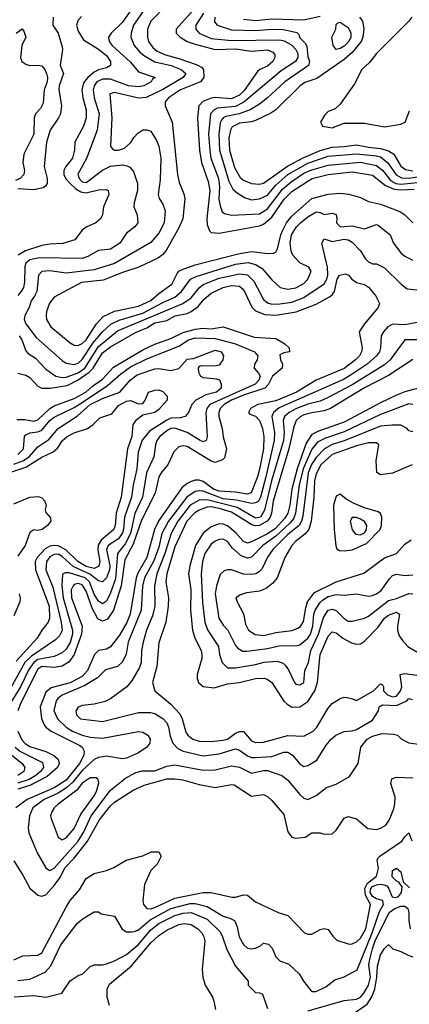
# Model space of a CAD drawing. Header units: inches. Extents: x 1793402 to 1900366, y 320852 to 470679.
# Tile 272 of 604: x 1836520 to 1838453, y 413915 to 418797. Entities that reach past the tile are written whole.
import ezdxf

# ---------------------------------------------------------------- set-up
doc = ezdxf.new("R2010")
doc.units = ezdxf.units.IN
doc.header["$MEASUREMENT"] = 0
doc.layers.add('B8431', color=7, linetype='Continuous')

msp = doc.modelspace()

# ---------------------------------------------------------------- linework, layer by layer
at = {"layer": 'B8431', "color": 4}
for points, elevation in [([(1837508.8, 418990), (1837295.5, 418750), (1837296.3, 418730), (1837316.3, 418710), (1837350.7, 418690), (1837390, 418675.2), (1837490, 418650.2), (1837590, 418653), (1837670, 418640.9), (1837750, 418648.5), (1837776.5, 418636.5), (1837784.9, 418624.9), (1837785.5, 418610), (1837774.9, 418590), (1837750, 418567.3), (1837710.4, 418549.6), (1837699.9, 418540.1), (1837633.2, 418446.8), (1837610, 418423.1), (1837570, 418405.3), (1837490, 418410.9), (1837470, 418408.4), (1837428.2, 418391.8), (1837408.7, 418370), (1837402.6, 418310), (1837411.5, 418150), (1837421.5, 418090), (1837454.8, 417994.8), (1837462.7, 417950), (1837448.7, 417810), (1837450, 417782), (1837460.7, 417750), (1837470, 417742), (1837510, 417738.4), (1837710, 417774.9), (1837730, 417783.7), (1837770, 417817.4), (1837832.1, 417907.9), (1837870, 417945.7), (1837950, 417997.4), (1837970.8, 418009.2), (1838050, 418030.2), (1838170, 418043.6), (1838270, 418026.7), (1838335.5, 417975.5), (1838377.6, 417957.6), (1838410, 417953.1), (1838477, 417957)], 304), ([(1837106.3, 418893.7), (1837030, 418785.6), (1836973.4, 418730), (1836960.7, 418710), (1836963, 418690), (1836978, 418670), (1837070, 418587.3), (1837110, 418538), (1837191.3, 418510), (1837178, 418502), (1837171.3, 418490), (1837136, 418470), (1837110, 418464.7), (1837059, 418470), (1836970, 418502.4), (1836930, 418503.1), (1836902, 418490), (1836888.9, 418470), (1836883.6, 418450), (1836888.8, 418410), (1836913.4, 418330), (1836904.4, 418250), (1836851.7, 418108.3), (1836808.5, 418031.5), (1836814, 418010), (1836830, 417994), (1836850, 417990.6), (1836930, 418050.5), (1836969.7, 418070.3), (1837030, 418077.1), (1837052.8, 418072.8), (1837065.5, 418065.5), (1837084.9, 418044.9), (1837104.7, 417984.7), (1837104.4, 417950), (1837087.3, 417890), (1837086.8, 417870), (1837102.8, 417830), (1837106, 417790), (1837091.3, 417770), (1837050, 417739), (1837017.3, 417690), (1836970, 417659.5), (1836910, 417652.7), (1836857.3, 417622.7), (1836830, 417614), (1836616.6, 417616.6), (1836570, 417606), (1836550.4, 417590), (1836545.7, 417574.3), (1836544.2, 417495.8), (1836538, 417470), (1836527.2, 417450), (1836510, 417429.6)], 288), ([(1837139.5, 418850), (1837084.9, 418770), (1837072.4, 418730), (1837070.5, 418710), (1837088, 418670), (1837116.3, 418636.3), (1837138.4, 418618.4), (1837190, 418588.9), (1837270.8, 418570), (1837321, 418550), (1837344, 418530), (1837330.7, 418510), (1837230, 418451), (1837147.8, 418412.2), (1837110, 418408.2), (1836990, 418437), (1836966.8, 418430), (1836977, 418310), (1836970.7, 418170.7), (1836978, 418158), (1836990, 418150.8), (1837010, 418150.6), (1837039.3, 418160.7), (1837071.3, 418188.7), (1837086.2, 418213.8), (1837105.4, 418234.6), (1837130, 418250.8), (1837150, 418251), (1837170, 418244.7), (1837198.8, 418198.8), (1837210.4, 418170), (1837219.5, 418110), (1837217.5, 418002.5), (1837206, 417930), (1837211.3, 417910), (1837230, 417882), (1837242, 417850), (1837237.1, 417790), (1837210, 417739.3), (1837170, 417692.3), (1836990, 417588), (1836890, 417557.4), (1836750, 417540.5), (1836670, 417551.5), (1836630, 417549.3), (1836613.4, 417530), (1836604.4, 417450), (1836593.5, 417426.5), (1836575.9, 417404.1), (1836566, 417370), (1836546, 417330), (1836542.4, 417310), (1836550.4, 417290), (1836601.2, 417221.2), (1836730, 417107.7), (1836750, 417094.9), (1836790, 417087.2), (1836810, 417094), (1836830, 417112.2), (1836884.8, 417195.2), (1836930, 417248.9), (1836972.4, 417287.6), (1837012.6, 417307.4), (1837130, 417341.6), (1837230, 417395.6), (1837290, 417421.1), (1837323, 417450), (1837367.6, 417510), (1837395.5, 417524.5), (1837590, 417585.2), (1837652.6, 417592.6), (1837690, 417583.1), (1837723.1, 417563.1), (1837770, 417507.3), (1837811.3, 417470), (1837850, 417460.5), (1837890, 417468.2), (1837929.3, 417490), (1837949.4, 417510), (1837966, 417550), (1837954, 417570), (1837910, 417591.6), (1837875.1, 417630), (1837866.9, 417650), (1837861.3, 417690), (1837868, 417730), (1837892.3, 417770), (1837912.3, 417790), (1837950, 417820.5), (1837990, 417844.7), (1838010, 417842), (1838030, 417831.3), (1838070, 417837.3), (1838090, 417831.3), (1838094, 417810), (1838091, 417790), (1838110.7, 417770.7), (1838170, 417774.9), (1838230, 417759.5), (1838290, 417782), (1838298, 417778), (1838358, 417730), (1838374.8, 417690), (1838410, 417641), (1838430, 417624.7), (1838470, 417604.7)], 292), ([(1837248.4, 418870), (1837170.4, 418790), (1837153.7, 418750), (1837153.7, 418710), (1837159.5, 418690), (1837180.2, 418660.2), (1837201.6, 418641.6), (1837243.1, 418623.1), (1837310, 418605.5), (1837395.1, 418575.1), (1837421.6, 418561.6), (1837431.3, 418550), (1837433.4, 418510), (1837417.3, 418490), (1837317.1, 418450), (1837258, 418410), (1837242, 418390), (1837242, 418370), (1837275.8, 418290), (1837302.4, 418030), (1837310.4, 417990), (1837334.6, 417934.6), (1837339.5, 417910), (1837328.4, 417810), (1837310, 417765.2), (1837247.1, 417652.9), (1837228.7, 417631.3), (1837204.9, 417615.1), (1837111, 417570), (1837030, 417544), (1836934.3, 417505.7), (1836825.7, 417494.3), (1836690, 417422), (1836667.7, 417392.3), (1836652.7, 417350), (1836650.5, 417330.5), (1836653, 417310), (1836673.7, 417273.7), (1836770, 417195.5), (1836790, 417183), (1836810, 417181.6), (1836830, 417192.2), (1836850, 417210.4), (1836901.1, 417290), (1836934.5, 417325.5), (1836990, 417351.5), (1837110, 417376.1), (1837170, 417405.2), (1837210, 417440.3), (1837274.5, 417485.5), (1837300.8, 417539.2), (1837309.7, 417550.3), (1837323.1, 417556.9), (1837390, 417581.3), (1837603.3, 417636.7), (1837670, 417647.2), (1837750, 417638), (1837780.2, 417639.8), (1837790, 417644.7), (1837799.1, 417660.9), (1837814.8, 417730), (1837823.5, 417750), (1837843.9, 417790), (1837870, 417823.7), (1837969.6, 417910), (1838050, 417931.6), (1838110, 417937), (1838153, 417933), (1838210, 417914.9), (1838250, 417895.5), (1838310, 417883.1), (1838406.1, 417846.1), (1838430.7, 417830), (1838470.4, 417790.4)], 296), ([(1836685.7, 418810), (1836684.6, 418770), (1836710.3, 418730), (1836730, 418662), (1836732, 418650), (1836721, 418570), (1836736.3, 418530), (1836715.8, 418470), (1836714, 418450), (1836727.9, 418372.1), (1836721.6, 418330), (1836712.7, 418310), (1836670.3, 418249.7), (1836652.7, 418190), (1836641.3, 418070), (1836656, 418010), (1836655.3, 417984.7), (1836648.4, 417971.6), (1836636.1, 417963.9), (1836590, 417953.3), (1836510, 417958.9)], 276), ([(1836827, 418813), (1836810, 418795.6), (1836802.3, 418770), (1836810, 418740.7), (1836836.7, 418696.7), (1836910, 418650.4), (1836950, 418619.3), (1836970.4, 418590), (1836970.5, 418570), (1836950, 418558), (1836910, 418548.2), (1836890, 418536.9), (1836857, 418510), (1836835.9, 418484.1), (1836827.6, 418450), (1836832.7, 418410), (1836848.9, 418350), (1836848.8, 418310), (1836835.8, 418270), (1836793, 418190), (1836792.4, 418150), (1836782, 418110), (1836747.9, 418070), (1836738, 418050), (1836739.1, 418030), (1836748.8, 418008.8), (1836770, 417984.6), (1836798.1, 417958.1), (1836823.1, 417943.1), (1836850, 417939), (1836910, 417954), (1836950, 417954.8), (1836958, 417950), (1836962.8, 417930), (1836935.5, 417870), (1836930.6, 417829.4), (1836921, 417810), (1836898, 417790), (1836850, 417769.2), (1836830, 417753.2), (1836793.7, 417706.3), (1836733.1, 417686.9), (1836670, 417684.7), (1836630, 417676.9), (1836548.2, 417651.8), (1836512.4, 417630)], 284), ([(1837432.2, 418830), (1837394.4, 418770), (1837393, 418750), (1837410.3, 418730.3), (1837470, 418704.9), (1837570, 418694), (1837810, 418697.7), (1837832, 418692), (1837870, 418670.3), (1837890.1, 418650.1), (1837899.2, 418630), (1837899.1, 418610), (1837888.2, 418590), (1837816.7, 418543.3), (1837631.7, 418388.3), (1837590, 418366.8), (1837501.8, 418358.2), (1837484.9, 418350), (1837466.7, 418330), (1837457.3, 418230), (1837462.3, 418150), (1837467.6, 418110), (1837505.5, 418010), (1837511.5, 417970), (1837508.1, 417908.1), (1837513.7, 417873.7), (1837524.9, 417844.9), (1837535.9, 417835.9), (1837570, 417828), (1837710, 417835.3), (1837750, 417859.5), (1837823.3, 417956.7), (1837866.5, 417993.5), (1837930, 418036.5), (1837970, 418053), (1838050, 418075.8), (1838210, 418091.3), (1838290, 418074.3), (1838321.7, 418050), (1838360.3, 418000.3), (1838385.7, 417985.7), (1838410, 417982.3), (1838510, 417992.3)], 308), ([(1837488.7, 418810), (1837487.1, 418787.1), (1837498.8, 418770), (1837570, 418747.4), (1837690, 418743.2), (1837770, 418750.2), (1837828.9, 418748.9), (1837894.4, 418734.4), (1837904.5, 418724.5), (1837910, 418706.8), (1837938.5, 418678.5), (1837945.2, 418665.2), (1837950, 418614), (1837958, 418590), (1837952, 418570), (1837835.5, 418490), (1837750, 418409.6), (1837710, 418378.7), (1837664, 418350), (1837609.3, 418330.7), (1837543.1, 418316.9), (1837529.3, 418310.7), (1837520.4, 418299.6), (1837514, 418286), (1837507.7, 418230), (1837511.4, 418150), (1837557.1, 417997.1), (1837576.7, 417956.7), (1837598, 417938), (1837635.6, 417915.6), (1837670, 417904.4), (1837710, 417908.5), (1837750, 417927.2), (1837790, 417976.5), (1837850, 418029.1), (1837950, 418086), (1838050, 418120.2), (1838190, 418132.4), (1838290, 418122.8), (1838310, 418116.5), (1838346.9, 418086.9), (1838387.3, 418027.3), (1838413.7, 418013.7), (1838450, 418011), (1838587.5, 418032.5)], 312), ([(1838205.5, 418810), (1838220.4, 418790), (1838228, 418752), (1838222, 418710), (1838214.6, 418690), (1838170, 418635.4), (1838130, 418600.4), (1837994.5, 418505.5), (1837934.3, 418485.7), (1837910.6, 418470), (1837790.2, 418349.8), (1837766.1, 418333.9), (1837690, 418298), (1837670, 418291.3), (1837610, 418284), (1837574.3, 418265.7), (1837565.7, 418250), (1837557.4, 418210), (1837560.2, 418150), (1837585.2, 418065.2), (1837614.4, 418014.4), (1837630, 418001.3), (1837670, 417984.9), (1837710, 417982.4), (1837730, 417986), (1837848.5, 418071.5), (1837930, 418114.4), (1838010, 418149.2), (1838070, 418166), (1838130, 418168), (1838190, 418176.5), (1838250, 418164.5), (1838310, 418158.8), (1838350, 418146.5), (1838375.8, 418130), (1838411, 418071), (1838433.8, 418053.8), (1838470, 418047.5)], 316), ([(1837630, 418800.4), (1837690, 418793.1), (1837770, 418802.3), (1837930, 418796.9), (1838010, 418815)], 316), ([(1838464.9, 418810), (1838450.6, 418790), (1838290.5, 418630), (1838254.6, 418585.4), (1838218, 418550), (1838180.7, 418479.3), (1838110, 418378), (1838085.4, 418354.6), (1838050, 418342), (1838034.4, 418325.6), (1838012, 418290), (1838022, 418270), (1838070, 418261.6), (1838130, 418284.9), (1838230, 418284), (1838330, 418265.5), (1838410, 418279.1), (1838431.5, 418288.5), (1838454, 418346)], 324), ([(1836502, 418730), (1836531.3, 418751.3), (1836541, 418741), (1836550.7, 418710), (1836530.6, 418669.4), (1836524, 418610), (1836530.5, 418590.5), (1836550, 418576.3), (1836570, 418570.5), (1836610, 418572.2), (1836630, 418568), (1836644.4, 418550), (1836652.9, 418530), (1836658, 418510), (1836655.8, 418490), (1836641.3, 418450), (1836636.4, 418383.6), (1836623, 418357), (1836598.8, 418330), (1836590.8, 418310), (1836590.4, 418230), (1836541, 418130), (1836534.8, 418090), (1836544, 418050), (1836540.7, 418030), (1836522.8, 418010), (1836499.4, 418000.6)], 272), ([(1836517.6, 417230), (1836530.3, 417210), (1836550, 417156), (1836562, 417142), (1836598.5, 417118.5), (1836650, 417064.9), (1836698.8, 417030), (1836730, 417022.6), (1836750, 417025.2), (1836810, 417046.8), (1836842.7, 417070), (1836910, 417177.3), (1837005.8, 417254.2), (1837329.8, 417390.2), (1837370, 417418.4), (1837410, 417468.4), (1837430, 417483.7), (1837510, 417514.9), (1837610, 417537.4), (1837650, 417532), (1837680.9, 417500.9), (1837730, 417410.6), (1837750, 417392.7), (1837770, 417387), (1837810, 417387.6), (1837870, 417396.9), (1837930, 417420.3), (1838030, 417488.4), (1838043, 417510), (1838048.5, 417531.5), (1838047.3, 417570), (1838019.3, 417690), (1838030, 417710.6), (1838070, 417697.1), (1838130, 417708.4), (1838150, 417705.5), (1838170, 417694), (1838210, 417651), (1838233.2, 417613.2), (1838250, 417596), (1838270, 417587.3), (1838290, 417587.3), (1838330, 417567.7), (1838410, 417486.8), (1838443, 417463), (1838490, 417457.1)], 288), ([(1836510, 417044), (1836550, 417034.8), (1836570, 417022.8), (1836610, 416981), (1836630, 416970.7), (1836670.4, 416970.4), (1836756.1, 416983.9), (1836810, 417011.1), (1836864.5, 417050), (1836884.5, 417070), (1836930, 417145.7), (1836970, 417175.2), (1837093.7, 417246.3), (1837150, 417269), (1837190, 417293.6), (1837250, 417306.3), (1837290.9, 417329.1), (1837350, 417340.9), (1837370, 417350.3), (1837404.7, 417375.3), (1837434, 417410), (1837470, 417441.3), (1837529.8, 417470.2), (1837570, 417479.6), (1837610, 417475.8), (1837624.2, 417464.2), (1837635.8, 417450), (1837671.7, 417371.7), (1837690, 417354.4), (1837735.9, 417335.9), (1837790, 417332.7), (1837890.7, 417349.3), (1837990, 417386.7), (1838056.2, 417423.8), (1838070, 417433), (1838082.4, 417450), (1838095.6, 417510), (1838107, 417530), (1838136.4, 417536.4), (1838150.5, 417530.5), (1838167.3, 417510), (1838190, 417494.8), (1838230, 417484), (1838250, 417470.8), (1838285.5, 417430), (1838304.9, 417390), (1838298.8, 417370), (1838230.6, 417290), (1838204.7, 417250), (1838219.3, 417170), (1838216.4, 417150), (1838206, 417130), (1838185.5, 417110), (1838130, 417068.3), (1837990, 417009.7), (1837893, 416950), (1837790, 416907.8), (1837701, 416890), (1837665.5, 416870), (1837654.8, 416850), (1837661.6, 416841.6), (1837690, 416830.6), (1837710, 416810.6), (1837724.9, 416770), (1837731.6, 416730), (1837728.9, 416670), (1837710, 416569), (1837699.6, 416530), (1837668.1, 416451.9), (1837650, 416443.9), (1837590, 416455.1), (1837510, 416459.3), (1837480.5, 416470), (1837430, 416507.1), (1837410, 416514.7), (1837390, 416514.7), (1837370, 416508.2), (1837350, 416498), (1837324.6, 416475.4), (1837210, 416313.3), (1837188, 416270), (1837150.2, 416130), (1837106.4, 416053.6), (1837098.4, 416030), (1837068.2, 415850), (1837050.9, 415809.1), (1837014.7, 415745.3), (1836970, 415687.3), (1836950, 415676.9), (1836910, 415669.5), (1836890.3, 415649.7), (1836855.6, 415570), (1836830, 415541), (1836770, 415508.7), (1836676.3, 415483.7), (1836650, 415462.7), (1836622, 415390), (1836628.1, 415331.9), (1836640.7, 415300.7), (1836649.2, 415289.2), (1836675.5, 415270), (1836818.6, 415198.6), (1836830.4, 415190), (1836840.3, 415170), (1836837.7, 415150), (1836816.5, 415110), (1836750, 415026.8), (1836690.7, 414989.3), (1836556.4, 414930), (1836500.5, 414890)], 284), ([(1838510, 417299.3), (1838430, 417284.2), (1838370, 417287), (1838345.7, 417274.3), (1838324, 417250), (1838313.4, 417230), (1838310.3, 417169.7), (1838304.4, 417150), (1838290.4, 417130), (1838243.8, 417090), (1838164.2, 417035.8), (1838126.6, 417013.4), (1837807.2, 416872.8), (1837778.4, 416850), (1837770.3, 416829.7), (1837783.6, 416750), (1837781.5, 416710), (1837741.1, 416530), (1837714.4, 416430), (1837704.4, 416410), (1837690, 416401), (1837670, 416397.6), (1837595.3, 416415.3), (1837530, 416422), (1837430, 416458.8), (1837410, 416461.5), (1837390, 416457.7), (1837349.4, 416430.6), (1837257.7, 416310), (1837225.8, 416250), (1837210, 416181.2), (1837185.1, 416114.9), (1837139, 416030), (1837129, 415989), (1837122.6, 415870), (1837058, 415710), (1837048.3, 415651.7), (1837030, 415614), (1837004.7, 415590), (1836946.2, 415573.8), (1836906, 415534), (1836843.7, 415496.3), (1836730, 415447.8), (1836708.2, 415431.8), (1836700.5, 415419.5), (1836688.7, 415371.3), (1836707.7, 415330), (1836750.4, 415290), (1836782, 415270), (1836830, 415250.3), (1836870, 415239.5), (1836930, 415234), (1837110, 415267.7), (1837130, 415264), (1837156, 415250), (1837166.8, 415230), (1837166, 415210), (1837151, 415190), (1837110, 415162.7), (1837050, 415135.1), (1837027.5, 415132.5), (1836950, 415145.1), (1836910, 415139.6), (1836890, 415129.6), (1836830, 415074.5), (1836783.7, 415016.3), (1836752, 414988), (1836710, 414961.8), (1836640.5, 414930), (1836584.4, 414890), (1836568.2, 414850), (1836562, 414790), (1836565.2, 414765.2), (1836606.6, 414666.6), (1836650, 414591.3), (1836662, 414582), (1836670, 414578.8), (1836690, 414590.7), (1836810, 414724.2), (1836838, 414770), (1836873.7, 414850), (1836970, 414976.4), (1837044.2, 415035.8), (1837095.6, 415064.4), (1837127.7, 415072.3), (1837190, 415073.4), (1837250, 415096.4), (1837290, 415103.1), (1837430, 415075.8), (1837490, 415078.4), (1837570, 415097.1), (1837610, 415090.4), (1837670, 415061.6), (1837730, 415074), (1837750, 415074), (1837821, 415050), (1837848.2, 415028.2), (1837910, 414956), (1837930, 414938), (1837950, 414931), (1837990, 414950.7), (1838042, 414990), (1838090, 415006.8), (1838155.9, 415044.1), (1838199, 415110), (1838211.8, 415190), (1838243.7, 415230), (1838270, 415244.4), (1838318, 415258), (1838374.8, 415254.8), (1838394, 415250), (1838411.6, 415231.6), (1838450, 415211.3), (1838510, 415202.8)], 288), ([(1836505.1, 416814.9), (1836545.6, 416814.4), (1836590, 416807.4), (1836610, 416813.4), (1836669.7, 416870), (1836690, 416882.3), (1836790, 416918.2), (1836848.2, 416950), (1836880.2, 416979.8), (1836930, 417015.6), (1836985.4, 417074.6), (1837130, 417160.8), (1837190, 417188.9), (1837270, 417217.3), (1837330, 417246.7), (1837390, 417263.6), (1837427.6, 417267.6), (1837470, 417264.9), (1837530, 417274.6), (1837683.8, 417223.8), (1837790, 417215.8), (1837836, 417190), (1837856, 417170), (1837858, 417150), (1837830, 417146), (1837810, 417135.3), (1837813.4, 417110), (1837823.8, 417090), (1837822, 417070), (1837773.7, 417030), (1837754.9, 416990), (1837736.4, 416970), (1837630, 416936.1), (1837570.3, 416910), (1837534.9, 416890), (1837514.9, 416870), (1837507.2, 416850), (1837507.2, 416830), (1837524.9, 416770), (1837528.6, 416728.6), (1837545.5, 416670), (1837535.5, 416624.5), (1837525.8, 416614.2), (1837490, 416602), (1837470, 416607.8), (1837350, 416680.7), (1837330, 416684.5), (1837310, 416679.3), (1837284.9, 416655.1), (1837254.9, 416590), (1837224.8, 416555.2), (1837210.3, 416530), (1837191.6, 416450), (1837123.5, 416316.5), (1837083.1, 416196.9), (1837041.7, 416118.3), (1837023.8, 415990), (1836984.6, 415870), (1836955.5, 415824.5), (1836930, 415815.6), (1836907.3, 415827.3), (1836880, 415880), (1836850, 415963.7), (1836830, 415994.3), (1836810, 416001.3), (1836790, 415996.2), (1836784.4, 415990), (1836775.3, 415970), (1836777.4, 415930), (1836830.4, 415790), (1836826, 415750), (1836790.2, 415649.8), (1836765.9, 415614.1), (1836730, 415591.3), (1836690, 415586), (1836630, 415589.7), (1836610, 415577.4), (1836524.7, 415410), (1836510.2, 415370)], 276), ([(1836510, 416641.7), (1836538, 416670), (1836542.9, 416730), (1836550, 416739.1), (1836570, 416748.4), (1836610, 416753.4), (1836630, 416762), (1836670, 416810.3), (1836690, 416827.2), (1836790, 416873.8), (1836830, 416898.8), (1836956.2, 416983.8), (1837019.6, 417040.4), (1837070, 417076.1), (1837150, 417116), (1837310, 417178.7), (1837358, 417210), (1837390, 417219.1), (1837490, 417216.5), (1837591, 417190), (1837684.7, 417150), (1837701, 417130), (1837697.3, 417110), (1837684, 417090), (1837682.8, 417070), (1837705.2, 417045.2), (1837712.4, 417030), (1837705.5, 417010), (1837688, 416990), (1837463.1, 416890), (1837448.5, 416870), (1837443.1, 416850), (1837450.4, 416730), (1837444.7, 416710), (1837430, 416704.5), (1837415.3, 416710), (1837350.9, 416750.9), (1837290, 416771.1), (1837270, 416769.6), (1837250, 416758), (1837215.5, 416730), (1837200.5, 416710), (1837193, 416690), (1837184.9, 416630), (1837149.1, 416550.9), (1837128.9, 416430), (1837091, 416349), (1837069.2, 416250), (1837042.4, 416197.6), (1837004.9, 416150), (1836994.6, 416025.4), (1836970, 415955.1), (1836950, 415914.5), (1836930, 415901.6), (1836910, 415914), (1836890, 415949.6), (1836866, 416010), (1836845.1, 416030), (1836766, 416054), (1836745.1, 416054.9), (1836732.7, 416047.3), (1836729, 415991), (1836735.6, 415930), (1836782.4, 415770), (1836782, 415750), (1836770.2, 415709.8), (1836750, 415675.6), (1836730, 415658), (1836690, 415640.5), (1836610, 415624.4), (1836589.2, 415610), (1836564.5, 415575.5), (1836523.6, 415490), (1836463.1, 415390)], 272), ([(1838510, 417209.6), (1838430, 417209.2), (1838357.6, 417110), (1838330, 417086.3), (1838170, 416987.3), (1838050, 416923.5), (1838010, 416905.7), (1837950, 416890.9), (1837893, 416870), (1837856.4, 416850), (1837834.4, 416830), (1837827.4, 416810), (1837831.3, 416750), (1837828, 416710), (1837769.3, 416510), (1837734.1, 416365.9), (1837714.4, 416330), (1837690, 416325.7), (1837598.1, 416378.1), (1837450, 416417.3), (1837410, 416415.6), (1837366.3, 416390), (1837304.7, 416310), (1837271.4, 416250), (1837240.2, 416150), (1837200.2, 416050), (1837188.8, 415990), (1837190.3, 415890), (1837178.5, 415841.5), (1837148.9, 415771.1), (1837132.4, 415710), (1837124.9, 415670), (1837122.4, 415610), (1837114.6, 415585.4), (1837077.3, 415522.7), (1837050.8, 415490), (1836970.6, 415429.4), (1836943.5, 415416.5), (1836890, 415404), (1836830, 415397.2), (1836810, 415388.7), (1836798.8, 415370), (1836801, 415350), (1836822, 415330), (1836930, 415317.3), (1837110, 415362), (1837170, 415362), (1837190, 415356.3), (1837230, 415333), (1837250, 415310.7), (1837258.4, 415290), (1837265.5, 415245.5), (1837279.1, 415210), (1837303.6, 415183.6), (1837330, 415170.4), (1837430, 415146.7), (1837510, 415156.5), (1837590, 415181.3), (1837610, 415174.9), (1837650, 415146.7), (1837670, 415139.5), (1837690, 415138.7), (1837770, 415143.1), (1837830, 415165.5), (1837850, 415164.9), (1837874, 415150), (1837910, 415107.3), (1837930, 415094.8), (1837950, 415098.8), (1837994.8, 415125.2), (1838040.1, 415199.9), (1838065.2, 415230), (1838089, 415250), (1838130, 415267.7), (1838170, 415270.4), (1838190, 415277.6), (1838270, 415324), (1838299.3, 415370), (1838302.7, 415390), (1838320.5, 415399.5), (1838390, 415396.9), (1838440.5, 415419.5), (1838450, 415430.7), (1838466.8, 415426.8)], 292), ([(1836490, 416593.8), (1836535.6, 416610), (1836566.9, 416630), (1836610, 416679.3), (1836664.4, 416715.6), (1836710, 416770.4), (1836807.2, 416832.8), (1836870, 416889), (1836930, 416918.7), (1837016, 416950), (1837067.3, 417010), (1837103, 417037), (1837190, 417066.7), (1837210, 417068.2), (1837270, 417058), (1837310, 417067.7), (1837350, 417113.4), (1837382, 417118), (1837490, 417158), (1837518.8, 417150), (1837530.8, 417130), (1837526.8, 417110), (1837510, 417084), (1837490, 417079.3), (1837419.6, 417080.4), (1837410, 417078), (1837406, 417070), (1837407.7, 417050), (1837416, 417030), (1837430, 417023), (1837496.8, 417016.8), (1837510.8, 417010.8), (1837518.8, 416990), (1837518.8, 416970), (1837496, 416950), (1837443, 416937), (1837394, 416910), (1837374, 416890), (1837357.3, 416850), (1837341, 416830), (1837316.5, 416823.5), (1837270, 416821.1), (1837250, 416811.2), (1837163.2, 416756.8), (1837126.8, 416713.2), (1837107.9, 416652.1), (1837100.2, 416570), (1837082.4, 416490), (1837075.2, 416430), (1837039.6, 416330), (1837035.5, 416270), (1837030, 416252.7), (1837010, 416222.6), (1836958.7, 416190), (1836950.3, 416170), (1836966.2, 416090), (1836965.8, 416070), (1836950, 416029.5), (1836930, 416009.5), (1836910, 416014.7), (1836868.3, 416048.3), (1836785.8, 416085.8), (1836730, 416136.4), (1836710, 416146.6), (1836690, 416146.3), (1836670, 416134.7), (1836652, 416110), (1836649, 416070), (1836684.3, 415984.3), (1836726.3, 415810), (1836730, 415769), (1836717.3, 415742.7), (1836696.9, 415723.1), (1836578.6, 415641.4), (1836545.5, 415610), (1836475.8, 415484.2)], 268), ([(1838470, 417112.3), (1838350, 417032.8), (1838230, 416972.6), (1838062, 416870), (1838030, 416857.3), (1837970, 416848.5), (1837930, 416837.3), (1837911.3, 416828.7), (1837892.2, 416810), (1837880.7, 416779.3), (1837855.9, 416670), (1837777.1, 416410), (1837768.4, 416350), (1837761.8, 416330), (1837748, 416310), (1837710, 416289.2), (1837690, 416287.5), (1837671.9, 416291.9), (1837570, 416355.7), (1837510, 416374.4), (1837470, 416381.1), (1837450, 416380.3), (1837410, 416365.7), (1837388.6, 416351.4), (1837349.1, 416310), (1837290, 416183.7), (1837249, 416050), (1837244.9, 416010), (1837257.6, 415930), (1837256.5, 415890), (1837244.9, 415810), (1837210, 415708), (1837200.4, 415590), (1837179.3, 415510), (1837190.7, 415470), (1837270, 415403), (1837314.7, 415354.7), (1837326.4, 415330), (1837344.4, 415264.4), (1837353.4, 415250), (1837378.8, 415230), (1837410, 415219.5), (1837470, 415218.7), (1837530, 415224.2), (1837550, 415230.4), (1837590, 415259.3), (1837610, 415268.2), (1837630, 415267.7), (1837670, 415222), (1837690, 415212.7), (1837730, 415214.4), (1837850, 415248.5), (1837930, 415244), (1837976.2, 415270), (1837993.6, 415290), (1838050, 415382.8), (1838070, 415406.8), (1838110, 415430.8), (1838130, 415437.3), (1838144.1, 415435.9), (1838170.5, 415430.5), (1838190, 415421), (1838275.3, 415470), (1838310, 415504.7), (1838319.8, 415499.8), (1838324.7, 415490), (1838324.7, 415470), (1838344, 415450), (1838370, 415440.3), (1838390, 415442.4), (1838409.6, 415470), (1838415.4, 415490), (1838408, 415550), (1838430, 415555.5), (1838490, 415546.4)], 296), ([(1836410, 416532.4), (1836550, 416579.3), (1836630, 416628.9), (1836686.2, 416653.8), (1836707.6, 416672.4), (1836731.8, 416710), (1836755.1, 416730), (1836790, 416748.5), (1836856, 416770), (1836884.5, 416790), (1836917.2, 416822.8), (1836976.9, 416843.1), (1837010, 416884.4), (1837050, 416905.3), (1837070, 416908.4), (1837110, 416893.4), (1837130, 416894.8), (1837142.7, 416910), (1837159, 416950), (1837190, 416960.5), (1837210, 416961.6), (1837230, 416954.4), (1837250.8, 416930), (1837250.8, 416910), (1837210, 416865.2), (1837190, 416849.5), (1837130, 416837.2), (1837096, 416810), (1837081, 416790), (1837076.4, 416730), (1837054.9, 416670), (1837023.6, 416430), (1836997.7, 416350), (1836994, 416290), (1836986.4, 416270), (1836923.6, 416216.4), (1836908.3, 416191.7), (1836907.1, 416167.1), (1836916.9, 416110), (1836912.7, 416087.3), (1836890, 416076.9), (1836850, 416085.8), (1836808.3, 416110), (1836749.2, 416169.2), (1836710, 416188), (1836690, 416190.7), (1836670, 416187.6), (1836646.1, 416173.9), (1836606, 416130), (1836596, 416110), (1836598.3, 416070), (1836666, 415890), (1836667, 415830), (1836661.6, 415810), (1836628.9, 415771.1), (1836606.7, 415730), (1836502.8, 415617.2)], 264), ([(1838522.9, 416977.1), (1838430, 416952.4), (1838390, 416935.8), (1838310, 416898.3), (1838130, 416800.9), (1838002.6, 416757.4), (1837970, 416740.5), (1837941.7, 416698.3), (1837896.1, 416570), (1837869.3, 416470), (1837860.2, 416390), (1837850.2, 416350), (1837835, 416325), (1837787.2, 416272.8), (1837750, 416247.3), (1837670, 416208), (1837650, 416202.4), (1837630, 416209.6), (1837592.8, 416252.8), (1837550, 416288.3), (1837530, 416296), (1837510, 416297.4), (1837470, 416282.4), (1837430, 416251.8), (1837391.7, 416190), (1837363.1, 416090), (1837358, 416050), (1837368.7, 415970), (1837367.5, 415867.5), (1837377.6, 415770), (1837388.4, 415730), (1837419.3, 415670), (1837423.8, 415650), (1837423, 415630), (1837400.7, 415550), (1837400.7, 415530), (1837406.8, 415510), (1837430.5, 415490.5), (1837484.4, 415484.4), (1837550, 415504.2), (1837608, 415510), (1837690, 415530.4), (1837732.7, 415532.7), (1837747.7, 415527.7), (1837770.8, 415510), (1837830, 415418.8), (1837844.7, 415404.7), (1837870, 415388.2), (1837910, 415390.4), (1837950, 415416.4), (1837983.9, 415470), (1837996.9, 415510), (1838011.3, 415650), (1838050, 415740.7), (1838070, 415762.8), (1838090, 415757.3), (1838122.8, 415730), (1838166.7, 415706.7), (1838190, 415700.4), (1838210, 415703.1), (1838230, 415715.3), (1838296.4, 415783.6), (1838330, 415830.4), (1838350, 415844.9), (1838390, 415858.8), (1838404.7, 415850), (1838394.9, 415790), (1838394.9, 415770), (1838402.9, 415742.9), (1838418.5, 415718.5), (1838445.5, 415690), (1838490, 415663.1)], 304), ([(1838470, 416889.3), (1838450, 416893.3), (1838310, 416839.1), (1838130, 416754.5), (1838037.7, 416722.3), (1837998, 416702), (1837970, 416667.6), (1837925.7, 416570), (1837907, 416490), (1837888.4, 416350), (1837877.7, 416322.3), (1837859.7, 416300.3), (1837790, 416236.1), (1837725.3, 416190), (1837670, 416131.8), (1837650, 416127.6), (1837619.1, 416139.1), (1837576.4, 416176.4), (1837550, 416209.3), (1837530, 416220.9), (1837510, 416219.5), (1837490, 416211.8), (1837470, 416197), (1837438.7, 416150), (1837427.4, 416110), (1837420.3, 416050), (1837427.3, 415907.3), (1837437.6, 415810), (1837451.7, 415771.7), (1837505.5, 415690), (1837510.6, 415650), (1837524, 415610), (1837550, 415584), (1837590, 415583.1), (1837690, 415600.3), (1837732.1, 415612.1), (1837797, 415617), (1837826.2, 415606.2), (1837837.3, 415597.3), (1837854.2, 415574.2), (1837882.8, 415510), (1837890, 415502.8), (1837910, 415498.8), (1837929.2, 415510.8), (1837934.3, 415570), (1837952.6, 415610), (1837964.4, 415670), (1838002.8, 415750), (1838026.3, 415833.7), (1838049.8, 415870.2), (1838070, 415874.4), (1838090, 415868), (1838130, 415828), (1838150, 415815.5), (1838170, 415815.5), (1838230, 415830.6), (1838250, 415840.5), (1838350, 415918), (1838390, 415927.7), (1838450, 415951.7), (1838471, 415950)], 308), ([(1838470, 416754), (1838450, 416758), (1838442, 416770), (1838410, 416786), (1838367.3, 416787.3), (1838310, 416782), (1838130.2, 416709.8), (1838070, 416690.9), (1838032.4, 416670), (1837990, 416626.3), (1837967.8, 416592.2), (1837950.2, 416550), (1837924.8, 416335.2), (1837918.5, 416310), (1837906, 416290), (1837850, 416245.1), (1837776.4, 416170), (1837750, 416132.7), (1837723.1, 416076.9), (1837710, 416062), (1837690.8, 416050), (1837670, 416045.6), (1837630, 416047.6), (1837570, 416069.3), (1837550.7, 416069.3), (1837534.8, 416065.2), (1837514.4, 416045.6), (1837495.5, 415990), (1837490.4, 415950), (1837508.4, 415830), (1837530, 415794.8), (1837553, 415770), (1837590, 415694.8), (1837601.7, 415681.7), (1837626.7, 415666.7), (1837646.2, 415666.2), (1837750, 415678.7), (1837814.2, 415694.2), (1837887.5, 415692.5), (1837910, 415697.1), (1837949.6, 415730), (1837962.3, 415750), (1837974.8, 415790), (1837979.8, 415850), (1837985.7, 415870), (1838010, 415908.2), (1838021.6, 415918.4), (1838050, 415936.5), (1838090, 415947), (1838130, 415943.8), (1838190, 415950.6), (1838250, 415939.1), (1838270, 415942.4), (1838290, 415950.4), (1838312.7, 415967.3), (1838354.5, 416025.5), (1838370, 416040.7), (1838390, 416047.3), (1838430, 416040.7), (1838470, 416044.7)], 312), ([(1838466.8, 416590), (1838370, 416549.6), (1838310, 416540.9), (1838292.5, 416552.5), (1838288.1, 416611.9), (1838302, 416690), (1838290, 416699), (1838250, 416698.7), (1838190, 416684.4), (1838070, 416641), (1838014.6, 416590), (1837990, 416545.2), (1837981.8, 416510), (1837978.6, 416430), (1837965.2, 416310), (1837953.7, 416270), (1837934, 416246), (1837890, 416211.6), (1837870.4, 416190), (1837835.5, 416130), (1837798, 416030), (1837776.2, 416003.8), (1837742.4, 415977.6), (1837710, 415963.7), (1837645.2, 415954.8), (1837615.3, 415944.7), (1837592, 415930), (1837598, 415910), (1837630, 415852), (1837640.4, 415800.4), (1837654.8, 415770), (1837688.6, 415748.6), (1837730, 415743.7), (1837790, 415758.7), (1837870, 415768.5), (1837900.1, 415779.9), (1837912.3, 415787.7), (1837927.3, 415812.7), (1837939, 415881), (1837948.4, 415910), (1837983, 415957), (1838090, 416010.2), (1838226.5, 416053.5), (1838330, 416128.4), (1838389.6, 416150.4), (1838430, 416197.3), (1838462.5, 416217.5)], 316), ([(1836490, 416397.1), (1836570, 416430.5), (1836612.3, 416432.3), (1836630, 416427.3), (1836644.9, 416410), (1836650.7, 416389.3), (1836646.8, 416366.8), (1836650, 416354), (1836672.7, 416327.3), (1836674, 416310), (1836658, 416290), (1836631.3, 416270), (1836610, 416265.1), (1836590, 416267.3), (1836570, 416255.1), (1836547.4, 416190), (1836510, 416138)], 256), ([(1836517.1, 415950), (1836522, 415930), (1836520.7, 415910), (1836490, 415842)], 256), ([(1836510.3, 415270), (1836530, 415226.4), (1836547.6, 415207.6), (1836570, 415193.1), (1836650, 415168.9), (1836689.1, 415149.1), (1836710.4, 415130), (1836715.3, 415110), (1836707, 415090), (1836655.9, 415044.1), (1836570, 415000.6), (1836510, 414982.2)], 276), ([(1836496.5, 415190), (1836520.4, 415170), (1836633.6, 415113.6), (1836638.4, 415090), (1836623.1, 415070), (1836600.3, 415050), (1836566, 415030), (1836510, 415012.3)], 272), ([(1836463.6, 415163.6), (1836532.4, 415110), (1836546, 415090), (1836540.5, 415070), (1836510.7, 415050)], 268), ([(1836490, 414626), (1836536.1, 414556.1), (1836570, 414491), (1836610, 414456), (1836630, 414450.8), (1836650, 414457.3), (1836690, 414504.4), (1836718.1, 414541.9), (1836745.9, 414594.1), (1836790, 414639.5), (1836856.1, 414723.9), (1836916.3, 414830), (1836970, 414899.3), (1836990, 414917.1), (1837083.3, 414976.7), (1837137.5, 415002.5), (1837250, 415033.1), (1837290, 415033.7), (1837328.6, 415028.6), (1837410, 415005.5), (1837490, 414990.5), (1837570, 415005.5), (1837583.4, 415003.4), (1837670, 414947.7), (1837730, 414956), (1837750, 414946), (1837770, 414926), (1837830, 414856), (1837850.6, 414770.6), (1837870, 414744.7), (1837890, 414738.8), (1837936, 414744), (1837970, 414764.7), (1838010, 414764.7), (1838030, 414758), (1838070, 414761), (1838090, 414778), (1838130, 414838), (1838150, 414846), (1838190, 414834.8), (1838247.7, 414787.7), (1838290, 414782.4), (1838310, 414788.2), (1838335.8, 414804.2), (1838352.1, 414827.9), (1838375.9, 414884.1), (1838381.7, 414910), (1838382, 414942), (1838360.9, 415010), (1838366.3, 415033.7), (1838390, 415040.7), (1838470, 415037.3)], 284), ([(1836490, 414136), (1836535.3, 414155.3), (1836610, 414159.1), (1836630, 414170.8), (1836750, 414397.3), (1836770, 414430.6), (1836816.6, 414483.4), (1836850, 414539.1), (1836890, 414563), (1836950, 414578), (1836986.6, 414593.4), (1837048, 414630), (1837130, 414651.3), (1837171.6, 414671.6), (1837210, 414672), (1837222, 414650), (1837202, 414610), (1837170, 414578), (1837138.8, 414510), (1837130.5, 414430), (1837133.4, 414410), (1837150, 414390.7), (1837170, 414388.8), (1837190, 414395.3), (1837290, 414441.5), (1837430, 414468.9), (1837470.3, 414470.3), (1837572.9, 414447.1), (1837590, 414446.8), (1837630, 414458), (1837650, 414456), (1837690, 414424), (1837802, 414370), (1837850, 414354.8), (1837932, 414270), (1837950, 414262.8), (1837970, 414262.8), (1838010, 414286), (1838030.9, 414290.9), (1838050, 414286), (1838073.2, 414253.2), (1838093.7, 414233.7), (1838154, 414214), (1838170, 414215.5), (1838190, 414225.5), (1838210, 414243), (1838237.6, 414290), (1838261, 414410), (1838236.1, 414456.1), (1838232.7, 414490), (1838244.7, 414515.3), (1838290, 414551), (1838300.7, 414590), (1838294, 414630), (1838299.1, 414640.9), (1838306, 414650), (1838415.8, 414724.2), (1838430, 414746), (1838450, 414764.7), (1838465.8, 414725.8)], 276), ([(1836510, 414032.7), (1836570, 414040.5), (1836645.6, 414074.4), (1836674.2, 414105.8), (1836723.7, 414210), (1836804.8, 414315.2), (1836830, 414338), (1836890, 414374), (1836910, 414374), (1836923.6, 414363.6), (1836990, 414352), (1837028.3, 414288.3), (1837050, 414274.8), (1837073.7, 414273.7), (1837090, 414275.5), (1837110, 414284.9), (1837166.8, 414333.2), (1837269.9, 414390.1), (1837365.4, 414414.6), (1837390, 414415.2), (1837450, 414400.3), (1837530, 414352.7), (1837563, 414343), (1837584.7, 414330), (1837598.5, 414298.5), (1837608, 414250), (1837630, 414211), (1837650, 414194), (1837670, 414190.7), (1837690, 414194), (1837714.8, 414205.2), (1837730, 414218), (1837753.7, 414213.7), (1837773.2, 414193.2), (1837790.7, 414150.7), (1837810, 414131.3), (1837854.4, 414114.4), (1837906.2, 414066.2), (1837927.7, 414030), (1837964.1, 413984.1), (1837970, 413978.8), (1837990, 413978.8), (1838038, 414002), (1838083.7, 414036.3), (1838130, 414050.7), (1838193.4, 414086.6), (1838268.9, 414270), (1838305.3, 414374.7), (1838325.1, 414410), (1838322, 414430), (1838290, 414437.7), (1838269.5, 414449.5), (1838257.9, 414470), (1838261.7, 414490), (1838270, 414499), (1838290, 414507.8), (1838311.5, 414511.5), (1838328.1, 414508.1), (1838342, 414502), (1838350.4, 414490.4), (1838368, 414448), (1838384.9, 414444.9), (1838399.3, 414450), (1838414.5, 414470), (1838417.2, 414497.2), (1838400.2, 414520.2), (1838387.2, 414527.2), (1838367.5, 414547.5), (1838370, 414578), (1838390, 414591), (1838410, 414572), (1838422, 414522), (1838453.3, 414493.3)], 272), ([(1837950, 413883), (1838130, 413934.4), (1838190, 413940.3), (1838210, 413950.5), (1838227.3, 413970), (1838250, 414010.7), (1838260.7, 414050), (1838252.8, 414110), (1838254.8, 414130), (1838270.7, 414190), (1838284, 414230), (1838353, 414370), (1838380.7, 414390), (1838410, 414401.7), (1838430, 414401.6), (1838444.9, 414390), (1838450.4, 414370), (1838450.4, 414330), (1838457.1, 414290)], 268), ([(1836492.5, 413952.5), (1836590, 413958.4), (1836650, 413950.8), (1836729, 413971), (1836770, 414031.3), (1836810, 414058), (1836833.6, 414066.4), (1836870, 414102), (1836889.1, 414110.9), (1836930, 414111), (1836950, 414116), (1836990, 414130.8), (1837050, 414162.4), (1837108, 414210), (1837170, 414284.6), (1837210, 414316.5), (1837290, 414355.5), (1837330, 414367.1), (1837370, 414370.2), (1837450, 414337), (1837514.1, 414274.1), (1837526.4, 414250), (1837546.7, 414186.7), (1837590, 414104.7), (1837654, 414030), (1837654, 414010), (1837690, 413974), (1837710, 413972), (1837724.7, 413964.7), (1837750, 413894)], 268), ([(1836965.1, 413910), (1836954, 413950), (1836954, 413990), (1836965.3, 414014.7), (1837074.5, 414105.5), (1837170, 414219.5), (1837210, 414256.4), (1837250, 414283.1), (1837310, 414310.3), (1837335.3, 414315.3), (1837370, 414310.4), (1837402.8, 414290), (1837424, 414270), (1837433, 414250), (1837438, 414230), (1837425.5, 414090), (1837428, 414050), (1837440.7, 414010), (1837476, 413950), (1837482.8, 413930), (1837491, 413890)], 264), ([(1838170, 413864.4), (1838243.8, 413916.2), (1838267.6, 413952.4), (1838281.5, 413990), (1838292.2, 414050), (1838295.8, 414104.2), (1838310, 414161), (1838330, 414192), (1838348, 414210), (1838351.3, 414210), (1838370.7, 414190.7), (1838410, 414177.1), (1838450, 414156.4), (1838470, 414150.4)], 264)]:
    msp.add_lwpolyline(points, dxfattribs=dict(at, elevation=elevation))
for points, elevation in [([(1838090, 418649.2), (1838075.3, 418670), (1838068, 418710), (1838088.7, 418750), (1838090, 418774), (1838098, 418782), (1838110, 418784.7), (1838150, 418758.8), (1838163, 418730), (1838163, 418710), (1838152.7, 418690), (1838130, 418666.6), (1838110, 418654)], 312), ([(1838110, 416444), (1838090, 416435.3), (1838076.4, 416390), (1838079.5, 416270), (1838087.7, 416187.7), (1838093.7, 416173.7), (1838105.8, 416165.8), (1838130, 416163.1), (1838170, 416168.9), (1838240.7, 416199.3), (1838307.6, 416270), (1838315.1, 416290), (1838316.2, 416330), (1838309.6, 416349.6), (1838297.7, 416357.7), (1838230, 416376.4), (1838178.7, 416398.7), (1838140.1, 416420.1)], 324), ([(1838190, 416329.4), (1838170, 416329), (1838159.1, 416310), (1838168.6, 416268.6), (1838185.7, 416245.7), (1838210, 416243.7), (1838230, 416253.4), (1838239.7, 416270), (1838242.9, 416290), (1838230, 416309.3), (1838210, 416320.7)], 328), ([(1836898.6, 415038.6), (1836870, 415038), (1836830, 415011.8), (1836803.6, 414976.4), (1836710, 414907), (1836690.6, 414890), (1836679.1, 414870), (1836673.4, 414850), (1836675.9, 414835.9), (1836710, 414744.7), (1836730, 414731), (1836750, 414740.7), (1836790, 414787.3), (1836822.4, 414857.6), (1836890, 414948.2), (1836901.6, 414970), (1836912.5, 415012.5), (1836909.2, 415029.2)], 292)]:
    msp.add_lwpolyline(points, close=True, dxfattribs=dict(at, elevation=elevation))

doc.saveas('drawing.dxf')
